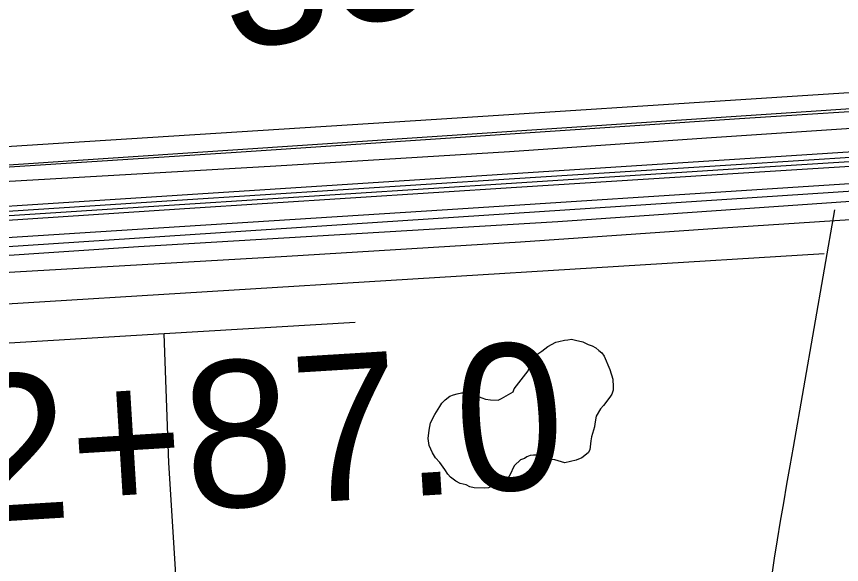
# Model space of a CAD drawing. Extents: x 3313442 to 3351311, y 721974 to 747360.
# Drawn here: x 3320884 to 3321448, y 729457 to 729832 of the extents above; entities that cross this region are included whole.
import ezdxf

# ---------------------------------------------------------------- set-up
doc = ezdxf.new("R2010")
doc.units = 0
for name, color, linetype in [('V-BRDG-OTLN', 7, 'Continuous'), ('V-RAIL-TRAK', 7, 'Continuous'), ('V-ROAD-CNTR', 7, 'Continuous'), ('V-SITE-VEGE', 7, 'Continuous'), ('V-SURV-IDEN', 7, 'Continuous'), ('V-TOPO-SHOR', 7, 'Continuous')]:
    doc.layers.add(name, color=color, linetype=linetype)

msp = doc.modelspace()

# ---------------------------------------------------------------- linework, layer by layer
at = {"layer": 'V-BRDG-OTLN'}
for p, q in [((3321375.82, 729730.64), (3321685.98, 729750.2)), ((3321690.99, 729744.28), (3321380.82, 729724.72)), ((3321220.91, 729720.77), (3321375.82, 729730.64)), ((3321380.82, 729724.72), (3321225.91, 729714.85)), ((3320993.95, 729706.18), (3321220.91, 729720.77)), ((3321225.91, 729714.85), (3320998.95, 729700.25)), ((3320732.98, 729689.29), (3320993.95, 729706.18)), ((3320998.95, 729700.25), (3320737.98, 729683.36))]:
    msp.add_line(p, q, dxfattribs=at)
for points in [[(3320027.11, 729673.66), (3320326.85, 729692.23), (3320625.72, 729712.54), (3321034.35, 729739.15), (3321378.17, 729762.12), (3321742.23, 729785.3), (3322315.22, 729820.18), (3322734.66, 729846.49), (3323163.18, 729876.19), (3323634.51, 729906.06), (3324271.4, 729946.09), (3324700.11, 729974.82), (3325112.37, 729999.31), (3325418.16, 730018.21), (3325686.56, 730036.07), (3325892.89, 730048.88)], [(3320029.11, 729613.8), (3320339.22, 729634.27), (3320661.41, 729653.97), (3320967.6, 729674.61), (3321254.1, 729691.76), (3321493.35, 729708.2), (3321721.78, 729722.63), (3322170.54, 729751.36), (3322654.03, 729782.08), (3323222.6, 729817.79), (3323823.97, 729856.26), (3324302.83, 729887.22), (3324624.44, 729907.32), (3324993.14, 729930.83), (3325309.56, 729952.91), (3325623.66, 729972.5), (3325900.26, 729988.64)], [(3321526.45, 729759.91), (3321355.7, 729748.6), (3321221.02, 729739.27), (3321061.48, 729729.59), (3320875.69, 729718.82), (3320641.28, 729703.68), (3320391.04, 729687.14), (3320150.06, 729671.87), (3320027.72, 729663.59), (3320026.22, 729688.28), (3320220.34, 729701.48), (3320459.18, 729716.19), (3320702.47, 729731.83), (3320930.71, 729746.45), (3321171.3, 729761.72), (3321403.78, 729776.69), (3321707.08, 729796.19)], [(3321533.96, 729698.14), (3321363.21, 729686.83), (3321228.54, 729677.5), (3321068.99, 729667.82), (3320883.21, 729657.04), (3320648.79, 729641.9), (3320398.55, 729625.37), (3320157.58, 729610.1), (3320029.86, 729601.66), (3320028.35, 729626.36), (3320227.85, 729639.71), (3320466.7, 729654.42), (3320709.99, 729670.06), (3320938.23, 729684.68), (3321178.81, 729699.95), (3321411.3, 729714.91), (3321714.59, 729734.42)]]:
    msp.add_lwpolyline(points, dxfattribs=at)
at = {"layer": 'V-RAIL-TRAK'}
msp.add_lwpolyline([(3322934.75, 729827.11), (3322611.67, 729806.1), (3322336.22, 729788.65), (3322094.08, 729773.15), (3321868, 729758.38), (3321745.78, 729750.8), (3321687.62, 729747.18), (3321377.46, 729727.62), (3321222.55, 729717.75), (3320995.59, 729703.16), (3320734.62, 729686.27), (3319262.29, 729593.93), (3318649.57, 729554.73), (3318512.76, 729543.35), (3318465.09, 729536.82), (3318380.23, 729523.2), (3318253.29, 729493.83), (3318192.41, 729476.06), (3318085.93, 729439.5), (3317925.87, 729371.13), (3317811.76, 729313.69), (3317669.86, 729225.92), (3317575.07, 729163.4)], dxfattribs=at)
at = {"layer": 'V-ROAD-CNTR'}
for points in [[(3318126.49, 729560.46), (3320030.63, 729673.62), (3321627.96, 729780.52), (3321880.26, 729796.58)], [(3321882.68, 729766.75), (3318656.05, 729558.34)], [(3321884.83, 729740.61), (3320027.28, 729618.32), (3319628.79, 729578.97)], [(3321442.99, 729699.61), (3321414.92, 729537.35)], [(3320311.85, 729600.48), (3321436.12, 729669.8)]]:
    msp.add_lwpolyline(points, dxfattribs=at)
msp.add_arc((3324133.22, 729033.77), 2764.55, 169.50456, 178.00745, dxfattribs=at)
at = {"layer": 'V-SITE-VEGE'}
msp.add_lwpolyline([(3321224.34, 729577.37), (3321233.82, 729589.69), (3321234.86, 729592.72), (3321235.39, 729594.74), (3321236.68, 729597.01), (3321240.52, 729601.28), (3321243.06, 729603.03), (3321247.15, 729606.28), (3321252.75, 729609.26), (3321254.78, 729609.75), (3321258.58, 729610.47), (3321260.86, 729610.71), (3321263.4, 729611.19), (3321266.18, 729610.66), (3321271.23, 729609.34), (3321274.76, 729607.54), (3321277.54, 729606.75), (3321280.06, 729605.21), (3321282.06, 729603.42), (3321284.08, 729601.88), (3321285.83, 729599.58), (3321289.54, 729590.43), (3321291.76, 729583.83), (3321291.96, 729578.76), (3321291.94, 729576.48), (3321290.9, 729573.7), (3321289.62, 729571.69), (3321285.26, 729565.91), (3321283.21, 729563.65), (3321280.38, 729558.61), (3321279.31, 729553.3), (3321279.04, 729551.28), (3321277.2, 729544.46), (3321276.67, 729541.68), (3321275.85, 729535.61), (3321274.82, 729533.59), (3321270.48, 729530.09), (3321266.67, 729528.61), (3321258.8, 729526.66), (3321251.98, 729528.74), (3321249.96, 729529.02), (3321247.19, 729530.31), (3321245.17, 729530.83), (3321242.9, 729531.87), (3321237.58, 729531.92), (3321235.3, 729531.69), (3321233.01, 729530.7), (3321231.23, 729529.7), (3321228.69, 729528.71), (3321224.6, 729524.95), (3321223.31, 729522.94), (3321222.28, 729520.16), (3321219.44, 729515.12), (3321217.91, 729513.62), (3321216.13, 729512.62), (3321212.83, 729511.39), (3321209.27, 729510.66), (3321206.73, 729509.67), (3321203.69, 729509.45), (3321196.85, 729509.51), (3321194.07, 729510.3), (3321191.55, 729511.59), (3321187.26, 729512.64), (3321184.49, 729514.19), (3321180.72, 729517.01), (3321178.96, 729519.05), (3321176.97, 729522.11), (3321173.47, 729526.95), (3321170.46, 729530.02), (3321168.46, 729533.58), (3321167.22, 729536.13), (3321166.23, 729538.67), (3321165.52, 729543.24), (3321166.08, 729549.05), (3321167.14, 729554.11), (3321169.98, 729559.65), (3321173.58, 729565.19), (3321174.86, 729567.46), (3321177.16, 729569.71), (3321180.23, 729572.22), (3321182.77, 729573.2), (3321185.31, 729573.94), (3321188.35, 729574.67), (3321190.88, 729574.65), (3321197.96, 729572.81), (3321202.25, 729571.25), (3321204.77, 729570.21), (3321208.06, 729569.68), (3321213.37, 729569.63), (3321215.66, 729570.62), (3321223.56, 729575.35)], close=True, dxfattribs=at)
at = {"layer": 'V-TOPO-SHOR'}
for points in [[(3321115.7, 729622.56), (3320985.09, 729614.98), (3320746.72, 729600.59)], [(3321350.41, 729288.62), (3321087.38, 729271.07), (3321011.46, 729267.18), (3321008.46, 729267), (3321007.46, 729267.41), (3321006.47, 729268.22), (3321003.85, 729285.51), (3320999.61, 729348.57), (3320988.27, 729526.66), (3320985.09, 729614.98)]]:
    msp.add_lwpolyline(points, dxfattribs=at)

# ---------------------------------------------------------------- texts
at = {"layer": 'V-SURV-IDEN'}
for s, rotation, p in [('3577+20.2', 12.5191, (3321031.6, 729806.22)), ('3582+87.0', 3.5151, (3320626.45, 729471.44))]:
    msp.add_text(s, height=100, rotation=rotation, dxfattribs=at).set_placement(p)

doc.saveas('drawing.dxf')
